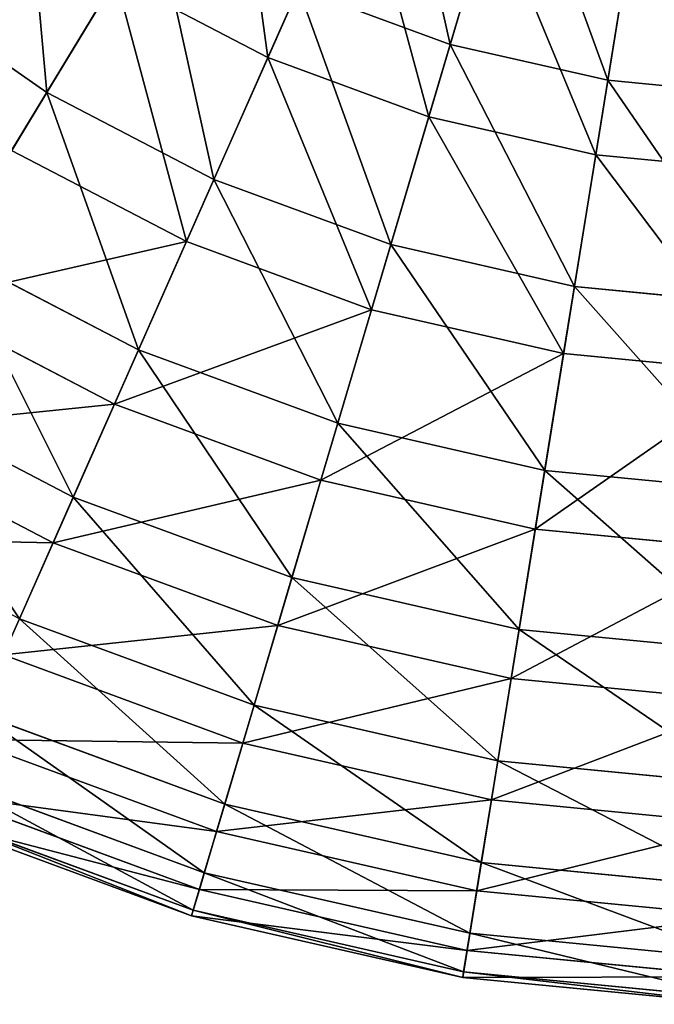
# Model space of a CAD drawing. Extents: x 1 to 133, y -12 to 0.
# Tile 691 of 935: x 113.41 to 115.17, y -11.95 to -9.23. Entities that reach past the tile are written whole.
import ezdxf

# ---------------------------------------------------------------- set-up
doc = ezdxf.new("R2010")
doc.units = 0
doc.header["$LTSCALE"] = 2.54
doc.layers.get('0').update_dxf_attribs({"color": 13, "linetype": 'CONTINUOUS'})

# ---------------------------------------------------------------- blocks, each defined once
blk = doc.blocks.new('SLING_IV_-_Z_O_ENIE16_06_B')
at = {"color": 0}
for p, q in [((114.7821, -8.6968, 1.3301), (114.6027, -9.3013, 1.7234)), ((114.7821, -8.6968, 1.3301), (114.6027, -9.3013, 1.7234)), ((114.0993, -9.3377, 11.3367), (114.3474, -8.7773, 11.7569)), ((114.0993, -9.3377, 11.3367), (114.3474, -8.7773, 11.7569)), ((115.1386, -8.7782, 1.3301), (115.038, -9.4006, 1.7234)), ((115.1386, -8.7782, 1.3301), (115.038, -9.4006, 1.7234)), ((114.5434, -9.5012, 11.3367), (114.7178, -8.9136, 11.7569)), ((114.5434, -9.5012, 11.3367), (114.7178, -8.9136, 11.7569)), ((113.7878, -8.9405, 1.7234), (113.4887, -9.434, 2.1915)), ((113.7878, -8.9405, 1.7234), (113.4887, -9.434, 2.1915)), ((115.0047, -9.6065, 11.3367), (115.1025, -9.0014, 11.7569)), ((115.0047, -9.6065, 11.3367), (115.1025, -9.0014, 11.7569)), ((113.0618, -9.1363, 2.1915), (113.4887, -9.434, 2.1915)), ((113.0618, -9.1363, 2.1915), (113.4887, -9.434, 2.1915)), ((113.3914, -9.5945, 10.8439), (113.6797, -9.1188, 11.3367)), ((113.3914, -9.5945, 10.8439), (113.6797, -9.1188, 11.3367)), ((113.6797, -9.1188, 11.3367), (114.0993, -9.3377, 11.3367)), ((113.6797, -9.1188, 11.3367), (114.0993, -9.3377, 11.3367)), ((114.1837, -9.1471, 1.7234), (113.9501, -9.6747, 2.1915)), ((114.1837, -9.1471, 1.7234), (113.9501, -9.6747, 2.1915)), ((114.1837, -9.1471, 1.7234), (114.6027, -9.3013, 1.7234)), ((114.1837, -9.1471, 1.7234), (114.6027, -9.3013, 1.7234)), ((114.6027, -9.3013, 1.7234), (114.4385, -9.8545, 2.1915)), ((114.6027, -9.3013, 1.7234), (114.4385, -9.8545, 2.1915)), ((114.6027, -9.3013, 1.7234), (115.038, -9.4006, 1.7234)), ((114.6027, -9.3013, 1.7234), (115.038, -9.4006, 1.7234)), ((113.8741, -9.8463, 10.8439), (114.0993, -9.3377, 11.3367)), ((113.8741, -9.8463, 10.8439), (114.0993, -9.3377, 11.3367)), ((114.0993, -9.3377, 11.3367), (114.5434, -9.5012, 11.3367)), ((114.0993, -9.3377, 11.3367), (114.5434, -9.5012, 11.3367)), ((115.038, -9.4006, 1.7234), (114.9459, -9.9703, 2.1915)), ((115.038, -9.4006, 1.7234), (114.9459, -9.9703, 2.1915)), ((115.038, -9.4006, 1.7234), (115.4824, -9.4435, 1.7234)), ((115.038, -9.4006, 1.7234), (115.4824, -9.4435, 1.7234)), ((113.4887, -9.434, 2.1915), (113.2218, -9.8742, 2.7275)), ((113.4887, -9.434, 2.1915), (113.2218, -9.8742, 2.7275)), ((113.4887, -9.434, 2.1915), (113.9501, -9.6747, 2.1915)), ((113.4887, -9.434, 2.1915), (113.9501, -9.6747, 2.1915)), ((114.3851, -10.0344, 10.8439), (114.5434, -9.5012, 11.3367)), ((114.3851, -10.0344, 10.8439), (114.5434, -9.5012, 11.3367)), ((114.5434, -9.5012, 11.3367), (115.0047, -9.6065, 11.3367)), ((114.5434, -9.5012, 11.3367), (115.0047, -9.6065, 11.3367)), ((113.3914, -9.5945, 10.8439), (113.8741, -9.8463, 10.8439)), ((113.3914, -9.5945, 10.8439), (113.8741, -9.8463, 10.8439)), ((114.916, -10.1555, 10.8439), (115.0047, -9.6065, 11.3367)), ((114.916, -10.1555, 10.8439), (115.0047, -9.6065, 11.3367)), ((115.0047, -9.6065, 11.3367), (115.4758, -9.6519, 11.3367)), ((115.0047, -9.6065, 11.3367), (115.4758, -9.6519, 11.3367)), ((113.9501, -9.6747, 2.1915), (113.7417, -10.1454, 2.7275)), ((113.9501, -9.6747, 2.1915), (113.7417, -10.1454, 2.7275)), ((113.9501, -9.6747, 2.1915), (114.4385, -9.8545, 2.1915)), ((113.9501, -9.6747, 2.1915), (114.4385, -9.8545, 2.1915)), ((113.6754, -10.2953, 10.2862), (113.8741, -9.8463, 10.8439)), ((113.6754, -10.2953, 10.2862), (113.8741, -9.8463, 10.8439)), ((113.8741, -9.8463, 10.8439), (114.3851, -10.0344, 10.8439)), ((113.8741, -9.8463, 10.8439), (114.3851, -10.0344, 10.8439)), ((114.4385, -9.8545, 2.1915), (114.292, -10.348, 2.7275)), ((114.4385, -9.8545, 2.1915), (114.292, -10.348, 2.7275)), ((114.4385, -9.8545, 2.1915), (114.9459, -9.9703, 2.1915)), ((114.4385, -9.8545, 2.1915), (114.9459, -9.9703, 2.1915)), ((113.2218, -9.8742, 2.7275), (113.7417, -10.1454, 2.7275)), ((113.2218, -9.8742, 2.7275), (113.7417, -10.1454, 2.7275)), ((114.9459, -9.9703, 2.1915), (114.8638, -10.4785, 2.7275)), ((114.9459, -9.9703, 2.1915), (114.8638, -10.4785, 2.7275)), ((114.9459, -9.9703, 2.1915), (115.464, -10.0203, 2.1915)), ((114.9459, -9.9703, 2.1915), (115.464, -10.0203, 2.1915)), ((113.1368, -10.0144, 10.2862), (113.6754, -10.2953, 10.2862)), ((113.1368, -10.0144, 10.2862), (113.6754, -10.2953, 10.2862)), ((114.2454, -10.5051, 10.2862), (114.3851, -10.0344, 10.8439)), ((114.2454, -10.5051, 10.2862), (114.3851, -10.0344, 10.8439)), ((114.3851, -10.0344, 10.8439), (114.916, -10.1555, 10.8439)), ((114.3851, -10.0344, 10.8439), (114.916, -10.1555, 10.8439)), ((113.7417, -10.1454, 2.7275), (113.5618, -10.552, 3.3229)), ((113.7417, -10.1454, 2.7275), (113.5618, -10.552, 3.3229)), ((113.7417, -10.1454, 2.7275), (114.292, -10.348, 2.7275)), ((113.7417, -10.1454, 2.7275), (114.292, -10.348, 2.7275)), ((114.8376, -10.6403, 10.2862), (114.916, -10.1555, 10.8439)), ((114.8376, -10.6403, 10.2862), (114.916, -10.1555, 10.8439)), ((114.916, -10.1555, 10.8439), (115.4579, -10.2078, 10.8439)), ((114.916, -10.1555, 10.8439), (115.4579, -10.2078, 10.8439)), ((112.9914, -10.2544, 3.3229), (113.5618, -10.552, 3.3229)), ((112.9914, -10.2544, 3.3229), (113.5618, -10.552, 3.3229)), ((113.506, -10.6779, 9.672), (113.6754, -10.2953, 10.2862)), ((113.506, -10.6779, 9.672), (113.6754, -10.2953, 10.2862)), ((113.6754, -10.2953, 10.2862), (114.2454, -10.5051, 10.2862)), ((113.6754, -10.2953, 10.2862), (114.2454, -10.5051, 10.2862)), ((114.292, -10.348, 2.7275), (114.1656, -10.7742, 3.3229)), ((114.292, -10.348, 2.7275), (114.1656, -10.7742, 3.3229)), ((114.292, -10.348, 2.7275), (114.8638, -10.4785, 2.7275)), ((114.292, -10.348, 2.7275), (114.8638, -10.4785, 2.7275)), ((112.92, -10.3721, 9.672), (113.506, -10.6779, 9.672)), ((112.92, -10.3721, 9.672), (113.506, -10.6779, 9.672)), ((114.8638, -10.4785, 2.7275), (114.7928, -10.9173, 3.3229)), ((114.8638, -10.4785, 2.7275), (114.7928, -10.9173, 3.3229)), ((114.8638, -10.4785, 2.7275), (115.4474, -10.5348, 2.7275)), ((114.8638, -10.4785, 2.7275), (115.4474, -10.5348, 2.7275)), ((114.1264, -10.9062, 9.672), (114.2454, -10.5051, 10.2862)), ((114.1264, -10.9062, 9.672), (114.2454, -10.5051, 10.2862)), ((114.2454, -10.5051, 10.2862), (114.8376, -10.6403, 10.2862)), ((114.2454, -10.5051, 10.2862), (114.8376, -10.6403, 10.2862)), ((113.5618, -10.552, 3.3229), (113.413, -10.8881, 3.9687)), ((113.5618, -10.552, 3.3229), (113.413, -10.8881, 3.9687)), ((113.5618, -10.552, 3.3229), (114.1656, -10.7742, 3.3229)), ((113.5618, -10.552, 3.3229), (114.1656, -10.7742, 3.3229)), ((114.7708, -11.0533, 9.672), (114.8376, -10.6403, 10.2862)), ((114.7708, -11.0533, 9.672), (114.8376, -10.6403, 10.2862)), ((114.8376, -10.6403, 10.2862), (115.4422, -10.6986, 10.2862)), ((114.8376, -10.6403, 10.2862), (115.4422, -10.6986, 10.2862)), ((113.3687, -10.988, 9.0109), (113.506, -10.6779, 9.672)), ((113.3687, -10.988, 9.0109), (113.506, -10.6779, 9.672)), ((113.506, -10.6779, 9.672), (114.1264, -10.9062, 9.672)), ((113.506, -10.6779, 9.672), (114.1264, -10.9062, 9.672)), ((114.1656, -10.7742, 3.3229), (114.061, -11.1265, 3.9687)), ((114.1656, -10.7742, 3.3229), (114.061, -11.1265, 3.9687)), ((114.1656, -10.7742, 3.3229), (114.7928, -10.9173, 3.3229)), ((114.1656, -10.7742, 3.3229), (114.7928, -10.9173, 3.3229)), ((113.413, -10.8881, 3.9687), (114.061, -11.1265, 3.9687)), ((113.413, -10.8881, 3.9687), (114.061, -11.1265, 3.9687)), ((114.0299, -11.2314, 9.0109), (114.1264, -10.9062, 9.672)), ((114.0299, -11.2314, 9.0109), (114.1264, -10.9062, 9.672)), ((114.1264, -10.9062, 9.672), (114.7708, -11.0533, 9.672)), ((114.1264, -10.9062, 9.672), (114.7708, -11.0533, 9.672)), ((114.7928, -10.9173, 3.3229), (114.7341, -11.2802, 3.9687)), ((114.7928, -10.9173, 3.3229), (114.7341, -11.2802, 3.9687)), ((114.7928, -10.9173, 3.3229), (115.4332, -10.9791, 3.3229)), ((114.7928, -10.9173, 3.3229), (115.4332, -10.9791, 3.3229)), ((113.3687, -10.988, 9.0109), (114.0299, -11.2314, 9.0109)), ((113.3687, -10.988, 9.0109), (114.0299, -11.2314, 9.0109)), ((114.7167, -11.3881, 9.0109), (114.7708, -11.0533, 9.672)), ((114.7167, -11.3881, 9.0109), (114.7708, -11.0533, 9.672)), ((114.7708, -11.0533, 9.672), (115.4288, -11.1167, 9.672)), ((114.7708, -11.0533, 9.672), (115.4288, -11.1167, 9.672)), ((113.2977, -11.1486, 4.6551), (113.9799, -11.3996, 4.6551)), ((113.2977, -11.1486, 4.6551), (113.9799, -11.3996, 4.6551)), ((114.061, -11.1265, 3.9687), (113.9799, -11.3996, 4.6551)), ((114.061, -11.1265, 3.9687), (113.9799, -11.3996, 4.6551)), ((114.061, -11.1265, 3.9687), (114.7341, -11.2802, 3.9687)), ((114.061, -11.1265, 3.9687), (114.7341, -11.2802, 3.9687)), ((113.2656, -11.2211, 8.3129), (113.9573, -11.4757, 8.3129)), ((113.2656, -11.2211, 8.3129), (113.9573, -11.4757, 8.3129)), ((113.9573, -11.4757, 8.3129), (114.0299, -11.2314, 9.0109)), ((113.9573, -11.4757, 8.3129), (114.0299, -11.2314, 9.0109)), ((114.0299, -11.2314, 9.0109), (114.7167, -11.3881, 9.0109)), ((114.0299, -11.2314, 9.0109), (114.7167, -11.3881, 9.0109)), ((114.7341, -11.2802, 3.9687), (114.6887, -11.5614, 4.6551)), ((114.7341, -11.2802, 3.9687), (114.6887, -11.5614, 4.6551)), ((114.7341, -11.2802, 3.9687), (115.4214, -11.3465, 3.9687)), ((114.7341, -11.2802, 3.9687), (115.4214, -11.3465, 3.9687)), ((113.2176, -11.3295, 5.3713), (113.9236, -11.5893, 5.3713)), ((113.2176, -11.3295, 5.3713), (113.9236, -11.5893, 5.3713)), ((113.1981, -11.3735, 7.5887), (113.9099, -11.6354, 7.5887)), ((113.1981, -11.3735, 7.5887), (113.9099, -11.6354, 7.5887)), ((114.676, -11.6397, 8.3129), (114.7167, -11.3881, 9.0109)), ((114.676, -11.6397, 8.3129), (114.7167, -11.3881, 9.0109)), ((114.7167, -11.3881, 9.0109), (115.4179, -11.4558, 9.0109)), ((114.7167, -11.3881, 9.0109), (115.4179, -11.4558, 9.0109)), ((113.9799, -11.3996, 4.6551), (113.9236, -11.5893, 5.3713)), ((113.9799, -11.3996, 4.6551), (113.9236, -11.5893, 5.3713)), ((113.9799, -11.3996, 4.6551), (114.6887, -11.5614, 4.6551)), ((113.9799, -11.3996, 4.6551), (114.6887, -11.5614, 4.6551)), ((113.1674, -11.4428, 6.8495), (113.8883, -11.7082, 6.8495)), ((113.1674, -11.4428, 6.8495), (113.8883, -11.7082, 6.8495)), ((113.1739, -11.4281, 6.1066), (113.8929, -11.6927, 6.1066)), ((113.1739, -11.4281, 6.1066), (113.8929, -11.6927, 6.1066)), ((113.9099, -11.6354, 7.5887), (113.9573, -11.4757, 8.3129)), ((113.9099, -11.6354, 7.5887), (113.9573, -11.4757, 8.3129)), ((113.9573, -11.4757, 8.3129), (114.676, -11.6397, 8.3129)), ((113.9573, -11.4757, 8.3129), (114.676, -11.6397, 8.3129)), ((114.6887, -11.5614, 4.6551), (114.6571, -11.7568, 5.3713)), ((114.6887, -11.5614, 4.6551), (114.6571, -11.7568, 5.3713)), ((114.6887, -11.5614, 4.6551), (115.4123, -11.6312, 4.6551)), ((114.6887, -11.5614, 4.6551), (115.4123, -11.6312, 4.6551)), ((113.9236, -11.5893, 5.3713), (113.8929, -11.6927, 6.1066)), ((113.9236, -11.5893, 5.3713), (113.8929, -11.6927, 6.1066)), ((113.9236, -11.5893, 5.3713), (114.6571, -11.7568, 5.3713)), ((113.9236, -11.5893, 5.3713), (114.6571, -11.7568, 5.3713)), ((113.8883, -11.7082, 6.8495), (113.9099, -11.6354, 7.5887)), ((113.8883, -11.7082, 6.8495), (113.9099, -11.6354, 7.5887)), ((113.9099, -11.6354, 7.5887), (114.6494, -11.8042, 7.5887)), ((113.9099, -11.6354, 7.5887), (114.6494, -11.8042, 7.5887)), ((114.6494, -11.8042, 7.5887), (114.676, -11.6397, 8.3129)), ((114.6494, -11.8042, 7.5887), (114.676, -11.6397, 8.3129)), ((114.676, -11.6397, 8.3129), (115.4097, -11.7105, 8.3129)), ((114.676, -11.6397, 8.3129), (115.4097, -11.7105, 8.3129)), ((113.8929, -11.6927, 6.1066), (113.8883, -11.7082, 6.8495)), ((113.8929, -11.6927, 6.1066), (113.8883, -11.7082, 6.8495)), ((113.8929, -11.6927, 6.1066), (114.6399, -11.8632, 6.1066)), ((113.8929, -11.6927, 6.1066), (114.6399, -11.8632, 6.1066)), ((113.8883, -11.7082, 6.8495), (114.6373, -11.8791, 6.8495)), ((113.8883, -11.7082, 6.8495), (114.6373, -11.8791, 6.8495)), ((114.6571, -11.7568, 5.3713), (114.6399, -11.8632, 6.1066)), ((114.6571, -11.7568, 5.3713), (114.6399, -11.8632, 6.1066)), ((114.6571, -11.7568, 5.3713), (115.4059, -11.829, 5.3713)), ((114.6571, -11.7568, 5.3713), (115.4059, -11.829, 5.3713)), ((114.6373, -11.8791, 6.8495), (114.6494, -11.8042, 7.5887)), ((114.6373, -11.8791, 6.8495), (114.6494, -11.8042, 7.5887)), ((114.6494, -11.8042, 7.5887), (115.4044, -11.8771, 7.5887)), ((114.6494, -11.8042, 7.5887), (115.4044, -11.8771, 7.5887)), ((114.6399, -11.8632, 6.1066), (114.6373, -11.8791, 6.8495)), ((114.6399, -11.8632, 6.1066), (114.6373, -11.8791, 6.8495)), ((114.6373, -11.8791, 6.8495), (115.402, -11.9529, 6.8495)), ((114.6373, -11.8791, 6.8495), (115.402, -11.9529, 6.8495)), ((114.6399, -11.8632, 6.1066), (115.4025, -11.9368, 6.1066)), ((114.6399, -11.8632, 6.1066), (115.4025, -11.9368, 6.1066))]:
    blk.add_line(p, q, dxfattribs=at)
at = {"color": 7}
mesh = blk.add_polyface(dxfattribs=at)
corners = [(114.4389, -8.5705, 1.3301), (114.6027, -9.3013, 1.7234), (114.1837, -9.1471, 1.7234), (114.7821, -8.6968, 1.3301)]
mesh.append_faces([[corners[k] for k in face] for face in [(0, 1, 2), (1, 0, 3)]], dxfattribs={"vtx0": -1, "color": 7})
mesh = blk.add_polyface(dxfattribs=at)
corners = [(114.0993, -9.3377, 11.3367), (113.9974, -8.5948, 11.7569), (113.6797, -9.1188, 11.3367), (114.3474, -8.7773, 11.7569)]
mesh.append_faces([[corners[k] for k in face] for face in [(0, 1, 2), (1, 0, 3)]], dxfattribs={"vtx0": -1, "color": 7})
mesh = blk.add_polyface(dxfattribs=at)
corners = [(113.4216, -8.6851, 1.7234), (113.4887, -9.434, 2.1915), (113.0618, -9.1363, 2.1915), (113.7878, -8.9405, 1.7234)]
mesh.append_faces([[corners[k] for k in face] for face in [(0, 1, 2), (1, 0, 3)]], dxfattribs={"vtx0": -1, "color": 7})
mesh = blk.add_polyface(dxfattribs=at)
corners = [(114.7821, -8.6968, 1.3301), (115.038, -9.4006, 1.7234), (114.6027, -9.3013, 1.7234), (115.1386, -8.7782, 1.3301)]
mesh.append_faces([[corners[k] for k in face] for face in [(0, 1, 2), (1, 0, 3)]], dxfattribs={"vtx0": -1, "color": 7})
mesh = blk.add_polyface(dxfattribs=at)
corners = [(114.5434, -9.5012, 11.3367), (114.3474, -8.7773, 11.7569), (114.0993, -9.3377, 11.3367), (114.7178, -8.9136, 11.7569)]
mesh.append_faces([[corners[k] for k in face] for face in [(0, 1, 2), (1, 0, 3)]], dxfattribs={"vtx0": -1, "color": 7})
mesh = blk.add_polyface(dxfattribs=at)
corners = [(115.1386, -8.7782, 1.3301), (115.4824, -9.4435, 1.7234), (115.038, -9.4006, 1.7234), (115.5027, -8.8133, 1.3301)]
mesh.append_faces([[corners[k] for k in face] for face in [(0, 1, 2), (1, 0, 3)]], dxfattribs={"vtx0": -1, "color": 7})
mesh = blk.add_polyface(dxfattribs=at)
corners = [(113.3914, -9.5945, 10.8439), (113.2916, -8.8481, 11.3367), (112.9448, -9.283, 10.8439), (113.6797, -9.1188, 11.3367)]
mesh.append_faces([[corners[k] for k in face] for face in [(0, 1, 2), (1, 0, 3)]], dxfattribs={"vtx0": -1, "color": 7})
mesh = blk.add_polyface(dxfattribs=at)
corners = [(115.0047, -9.6065, 11.3367), (114.7178, -8.9136, 11.7569), (114.5434, -9.5012, 11.3367), (115.1025, -9.0014, 11.7569)]
mesh.append_faces([[corners[k] for k in face] for face in [(0, 1, 2), (1, 0, 3)]], dxfattribs={"vtx0": -1, "color": 7})
mesh = blk.add_polyface(dxfattribs=at)
corners = [(113.7878, -8.9405, 1.7234), (113.9501, -9.6747, 2.1915), (113.4887, -9.434, 2.1915), (114.1837, -9.1471, 1.7234)]
mesh.append_faces([[corners[k] for k in face] for face in [(0, 1, 2), (1, 0, 3)]], dxfattribs={"vtx0": -1, "color": 7})
mesh = blk.add_polyface(dxfattribs=at)
corners = [(115.4758, -9.6519, 11.3367), (115.1025, -9.0014, 11.7569), (115.0047, -9.6065, 11.3367), (115.4954, -9.0393, 11.7569)]
mesh.append_faces([[corners[k] for k in face] for face in [(0, 1, 2), (1, 0, 3)]], dxfattribs={"vtx0": -1, "color": 7})
mesh = blk.add_polyface(dxfattribs=at)
corners = [(113.0618, -9.1363, 2.1915), (113.2218, -9.8742, 2.7275), (112.7409, -9.5387, 2.7275), (113.4887, -9.434, 2.1915)]
mesh.append_faces([[corners[k] for k in face] for face in [(0, 1, 2), (1, 0, 3)]], dxfattribs={"vtx0": -1, "color": 7})
mesh = blk.add_polyface(dxfattribs=at)
corners = [(113.8741, -9.8463, 10.8439), (113.6797, -9.1188, 11.3367), (113.3914, -9.5945, 10.8439), (114.0993, -9.3377, 11.3367)]
mesh.append_faces([[corners[k] for k in face] for face in [(0, 1, 2), (1, 0, 3)]], dxfattribs={"vtx0": -1, "color": 7})
mesh = blk.add_polyface(dxfattribs=at)
corners = [(114.1837, -9.1471, 1.7234), (114.4385, -9.8545, 2.1915), (113.9501, -9.6747, 2.1915), (114.6027, -9.3013, 1.7234)]
mesh.append_faces([[corners[k] for k in face] for face in [(0, 1, 2), (1, 0, 3)]], dxfattribs={"vtx0": -1, "color": 7})
mesh = blk.add_polyface(dxfattribs=at)
corners = [(114.6027, -9.3013, 1.7234), (114.9459, -9.9703, 2.1915), (114.4385, -9.8545, 2.1915), (115.038, -9.4006, 1.7234)]
mesh.append_faces([[corners[k] for k in face] for face in [(0, 1, 2), (1, 0, 3)]], dxfattribs={"vtx0": -1, "color": 7})
mesh = blk.add_polyface(dxfattribs=at)
corners = [(114.3851, -10.0344, 10.8439), (114.0993, -9.3377, 11.3367), (113.8741, -9.8463, 10.8439), (114.5434, -9.5012, 11.3367)]
mesh.append_faces([[corners[k] for k in face] for face in [(0, 1, 2), (1, 0, 3)]], dxfattribs={"vtx0": -1, "color": 7})
mesh = blk.add_polyface(dxfattribs=at)
corners = [(115.038, -9.4006, 1.7234), (115.464, -10.0203, 2.1915), (114.9459, -9.9703, 2.1915), (115.4824, -9.4435, 1.7234)]
mesh.append_faces([[corners[k] for k in face] for face in [(0, 1, 2), (1, 0, 3)]], dxfattribs={"vtx0": -1, "color": 7})
mesh = blk.add_polyface(dxfattribs=at)
corners = [(113.4887, -9.434, 2.1915), (113.7417, -10.1454, 2.7275), (113.2218, -9.8742, 2.7275), (113.9501, -9.6747, 2.1915)]
mesh.append_faces([[corners[k] for k in face] for face in [(0, 1, 2), (1, 0, 3)]], dxfattribs={"vtx0": -1, "color": 7})
mesh = blk.add_polyface(dxfattribs=at)
corners = [(114.916, -10.1555, 10.8439), (114.5434, -9.5012, 11.3367), (114.3851, -10.0344, 10.8439), (115.0047, -9.6065, 11.3367)]
mesh.append_faces([[corners[k] for k in face] for face in [(0, 1, 2), (1, 0, 3)]], dxfattribs={"vtx0": -1, "color": 7})
mesh = blk.add_polyface(dxfattribs=at)
corners = [(113.8741, -9.8463, 10.8439), (113.1368, -10.0144, 10.2862), (113.6754, -10.2953, 10.2862), (113.3914, -9.5945, 10.8439)]
mesh.append_faces([[corners[k] for k in face] for face in [(0, 1, 2), (1, 0, 3)]], dxfattribs={"vtx0": -1, "color": 7})
mesh = blk.add_polyface(dxfattribs=at)
corners = [(115.4579, -10.2078, 10.8439), (115.0047, -9.6065, 11.3367), (114.916, -10.1555, 10.8439), (115.4758, -9.6519, 11.3367)]
mesh.append_faces([[corners[k] for k in face] for face in [(0, 1, 2), (1, 0, 3)]], dxfattribs={"vtx0": -1, "color": 7})
mesh = blk.add_polyface(dxfattribs=at)
corners = [(113.9501, -9.6747, 2.1915), (114.292, -10.348, 2.7275), (113.7417, -10.1454, 2.7275), (114.4385, -9.8545, 2.1915)]
mesh.append_faces([[corners[k] for k in face] for face in [(0, 1, 2), (1, 0, 3)]], dxfattribs={"vtx0": -1, "color": 7})
mesh = blk.add_polyface(dxfattribs=at)
corners = [(114.3851, -10.0344, 10.8439), (113.6754, -10.2953, 10.2862), (114.2454, -10.5051, 10.2862), (113.8741, -9.8463, 10.8439)]
mesh.append_faces([[corners[k] for k in face] for face in [(0, 1, 2), (1, 0, 3)]], dxfattribs={"vtx0": -1, "color": 7})
mesh = blk.add_polyface(dxfattribs=at)
corners = [(114.8638, -10.4785, 2.7275), (114.4385, -9.8545, 2.1915), (114.9459, -9.9703, 2.1915), (114.292, -10.348, 2.7275)]
mesh.append_faces([[corners[k] for k in face] for face in [(0, 1, 2), (1, 0, 3)]], dxfattribs={"vtx0": -1, "color": 7})
mesh = blk.add_polyface(dxfattribs=at)
corners = [(113.5618, -10.552, 3.3229), (113.2218, -9.8742, 2.7275), (113.7417, -10.1454, 2.7275), (112.9914, -10.2544, 3.3229)]
mesh.append_faces([[corners[k] for k in face] for face in [(0, 1, 2), (1, 0, 3)]], dxfattribs={"vtx0": -1, "color": 7})
mesh = blk.add_polyface(dxfattribs=at)
corners = [(115.4474, -10.5348, 2.7275), (114.9459, -9.9703, 2.1915), (115.464, -10.0203, 2.1915), (114.8638, -10.4785, 2.7275)]
mesh.append_faces([[corners[k] for k in face] for face in [(0, 1, 2), (1, 0, 3)]], dxfattribs={"vtx0": -1, "color": 7})
mesh = blk.add_polyface(dxfattribs=at)
corners = [(113.6754, -10.2953, 10.2862), (112.92, -10.3721, 9.672), (113.506, -10.6779, 9.672), (113.1368, -10.0144, 10.2862)]
mesh.append_faces([[corners[k] for k in face] for face in [(0, 1, 2), (1, 0, 3)]], dxfattribs={"vtx0": -1, "color": 7})
mesh = blk.add_polyface(dxfattribs=at)
corners = [(114.916, -10.1555, 10.8439), (114.2454, -10.5051, 10.2862), (114.8376, -10.6403, 10.2862), (114.3851, -10.0344, 10.8439)]
mesh.append_faces([[corners[k] for k in face] for face in [(0, 1, 2), (1, 0, 3)]], dxfattribs={"vtx0": -1, "color": 7})
mesh = blk.add_polyface(dxfattribs=at)
corners = [(114.1656, -10.7742, 3.3229), (113.7417, -10.1454, 2.7275), (114.292, -10.348, 2.7275), (113.5618, -10.552, 3.3229)]
mesh.append_faces([[corners[k] for k in face] for face in [(0, 1, 2), (1, 0, 3)]], dxfattribs={"vtx0": -1, "color": 7})
mesh = blk.add_polyface(dxfattribs=at)
corners = [(115.4579, -10.2078, 10.8439), (114.8376, -10.6403, 10.2862), (115.4422, -10.6986, 10.2862), (114.916, -10.1555, 10.8439)]
mesh.append_faces([[corners[k] for k in face] for face in [(0, 1, 2), (1, 0, 3)]], dxfattribs={"vtx0": -1, "color": 7})
mesh = blk.add_polyface(dxfattribs=at)
corners = [(113.413, -10.8881, 3.9687), (112.9914, -10.2544, 3.3229), (113.5618, -10.552, 3.3229), (112.8008, -10.5687, 3.9687)]
mesh.append_faces([[corners[k] for k in face] for face in [(0, 1, 2), (1, 0, 3)]], dxfattribs={"vtx0": -1, "color": 7})
mesh = blk.add_polyface(dxfattribs=at)
corners = [(114.2454, -10.5051, 10.2862), (113.506, -10.6779, 9.672), (114.1264, -10.9062, 9.672), (113.6754, -10.2953, 10.2862)]
mesh.append_faces([[corners[k] for k in face] for face in [(0, 1, 2), (1, 0, 3)]], dxfattribs={"vtx0": -1, "color": 7})
mesh = blk.add_polyface(dxfattribs=at)
corners = [(114.7928, -10.9173, 3.3229), (114.292, -10.348, 2.7275), (114.8638, -10.4785, 2.7275), (114.1656, -10.7742, 3.3229)]
mesh.append_faces([[corners[k] for k in face] for face in [(0, 1, 2), (1, 0, 3)]], dxfattribs={"vtx0": -1, "color": 7})
mesh = blk.add_polyface(dxfattribs=at)
corners = [(113.506, -10.6779, 9.672), (112.7441, -10.6622, 9.0109), (113.3687, -10.988, 9.0109), (112.92, -10.3721, 9.672)]
mesh.append_faces([[corners[k] for k in face] for face in [(0, 1, 2), (1, 0, 3)]], dxfattribs={"vtx0": -1, "color": 7})
mesh = blk.add_polyface(dxfattribs=at)
corners = [(115.4332, -10.9791, 3.3229), (114.8638, -10.4785, 2.7275), (115.4474, -10.5348, 2.7275), (114.7928, -10.9173, 3.3229)]
mesh.append_faces([[corners[k] for k in face] for face in [(0, 1, 2), (1, 0, 3)]], dxfattribs={"vtx0": -1, "color": 7})
mesh = blk.add_polyface(dxfattribs=at)
corners = [(114.8376, -10.6403, 10.2862), (114.1264, -10.9062, 9.672), (114.7708, -11.0533, 9.672), (114.2454, -10.5051, 10.2862)]
mesh.append_faces([[corners[k] for k in face] for face in [(0, 1, 2), (1, 0, 3)]], dxfattribs={"vtx0": -1, "color": 7})
mesh = blk.add_polyface(dxfattribs=at)
corners = [(114.061, -11.1265, 3.9687), (113.5618, -10.552, 3.3229), (114.1656, -10.7742, 3.3229), (113.413, -10.8881, 3.9687)]
mesh.append_faces([[corners[k] for k in face] for face in [(0, 1, 2), (1, 0, 3)]], dxfattribs={"vtx0": -1, "color": 7})
mesh = blk.add_polyface(dxfattribs=at)
corners = [(115.4422, -10.6986, 10.2862), (114.7708, -11.0533, 9.672), (115.4288, -11.1167, 9.672), (114.8376, -10.6403, 10.2862)]
mesh.append_faces([[corners[k] for k in face] for face in [(0, 1, 2), (1, 0, 3)]], dxfattribs={"vtx0": -1, "color": 7})
mesh = blk.add_polyface(dxfattribs=at)
corners = [(114.1264, -10.9062, 9.672), (113.3687, -10.988, 9.0109), (114.0299, -11.2314, 9.0109), (113.506, -10.6779, 9.672)]
mesh.append_faces([[corners[k] for k in face] for face in [(0, 1, 2), (1, 0, 3)]], dxfattribs={"vtx0": -1, "color": 7})
mesh = blk.add_polyface(dxfattribs=at)
corners = [(114.7341, -11.2802, 3.9687), (114.1656, -10.7742, 3.3229), (114.7928, -10.9173, 3.3229), (114.061, -11.1265, 3.9687)]
mesh.append_faces([[corners[k] for k in face] for face in [(0, 1, 2), (1, 0, 3)]], dxfattribs={"vtx0": -1, "color": 7})
mesh = blk.add_polyface(dxfattribs=at)
corners = [(113.9799, -11.3996, 4.6551), (113.413, -10.8881, 3.9687), (114.061, -11.1265, 3.9687), (113.2977, -11.1486, 4.6551)]
mesh.append_faces([[corners[k] for k in face] for face in [(0, 1, 2), (1, 0, 3)]], dxfattribs={"vtx0": -1, "color": 7})
mesh = blk.add_polyface(dxfattribs=at)
corners = [(114.7708, -11.0533, 9.672), (114.0299, -11.2314, 9.0109), (114.7167, -11.3881, 9.0109), (114.1264, -10.9062, 9.672)]
mesh.append_faces([[corners[k] for k in face] for face in [(0, 1, 2), (1, 0, 3)]], dxfattribs={"vtx0": -1, "color": 7})
mesh = blk.add_polyface(dxfattribs=at)
corners = [(115.4214, -11.3465, 3.9687), (114.7928, -10.9173, 3.3229), (115.4332, -10.9791, 3.3229), (114.7341, -11.2802, 3.9687)]
mesh.append_faces([[corners[k] for k in face] for face in [(0, 1, 2), (1, 0, 3)]], dxfattribs={"vtx0": -1, "color": 7})
mesh = blk.add_polyface(dxfattribs=at)
corners = [(114.0299, -11.2314, 9.0109), (113.2656, -11.2211, 8.3129), (113.9573, -11.4757, 8.3129), (113.3687, -10.988, 9.0109)]
mesh.append_faces([[corners[k] for k in face] for face in [(0, 1, 2), (1, 0, 3)]], dxfattribs={"vtx0": -1, "color": 7})
mesh = blk.add_polyface(dxfattribs=at)
corners = [(115.4288, -11.1167, 9.672), (114.7167, -11.3881, 9.0109), (115.4179, -11.4558, 9.0109), (114.7708, -11.0533, 9.672)]
mesh.append_faces([[corners[k] for k in face] for face in [(0, 1, 2), (1, 0, 3)]], dxfattribs={"vtx0": -1, "color": 7})
mesh = blk.add_polyface(dxfattribs=at)
corners = [(113.9236, -11.5893, 5.3713), (113.2977, -11.1486, 4.6551), (113.9799, -11.3996, 4.6551), (113.2176, -11.3295, 5.3713)]
mesh.append_faces([[corners[k] for k in face] for face in [(0, 1, 2), (1, 0, 3)]], dxfattribs={"vtx0": -1, "color": 7})
mesh = blk.add_polyface(dxfattribs=at)
corners = [(114.6887, -11.5614, 4.6551), (114.061, -11.1265, 3.9687), (114.7341, -11.2802, 3.9687), (113.9799, -11.3996, 4.6551)]
mesh.append_faces([[corners[k] for k in face] for face in [(0, 1, 2), (1, 0, 3)]], dxfattribs={"vtx0": -1, "color": 7})
mesh = blk.add_polyface(dxfattribs=at)
corners = [(113.9573, -11.4757, 8.3129), (113.1981, -11.3735, 7.5887), (113.9099, -11.6354, 7.5887), (113.2656, -11.2211, 8.3129)]
mesh.append_faces([[corners[k] for k in face] for face in [(0, 1, 2), (1, 0, 3)]], dxfattribs={"vtx0": -1, "color": 7})
mesh = blk.add_polyface(dxfattribs=at)
corners = [(114.7167, -11.3881, 9.0109), (113.9573, -11.4757, 8.3129), (114.676, -11.6397, 8.3129), (114.0299, -11.2314, 9.0109)]
mesh.append_faces([[corners[k] for k in face] for face in [(0, 1, 2), (1, 0, 3)]], dxfattribs={"vtx0": -1, "color": 7})
mesh = blk.add_polyface(dxfattribs=at)
corners = [(115.4123, -11.6312, 4.6551), (114.7341, -11.2802, 3.9687), (115.4214, -11.3465, 3.9687), (114.6887, -11.5614, 4.6551)]
mesh.append_faces([[corners[k] for k in face] for face in [(0, 1, 2), (1, 0, 3)]], dxfattribs={"vtx0": -1, "color": 7})
mesh = blk.add_polyface(dxfattribs=at)
corners = [(113.8929, -11.6927, 6.1066), (113.2176, -11.3295, 5.3713), (113.9236, -11.5893, 5.3713), (113.1739, -11.4281, 6.1066)]
mesh.append_faces([[corners[k] for k in face] for face in [(0, 1, 2), (1, 0, 3)]], dxfattribs={"vtx0": -1, "color": 7})
mesh = blk.add_polyface(dxfattribs=at)
corners = [(113.9099, -11.6354, 7.5887), (113.1674, -11.4428, 6.8495), (113.8883, -11.7082, 6.8495), (113.1981, -11.3735, 7.5887)]
mesh.append_faces([[corners[k] for k in face] for face in [(0, 1, 2), (1, 0, 3)]], dxfattribs={"vtx0": -1, "color": 7})
mesh = blk.add_polyface(dxfattribs=at)
corners = [(115.4179, -11.4558, 9.0109), (114.676, -11.6397, 8.3129), (115.4097, -11.7105, 8.3129), (114.7167, -11.3881, 9.0109)]
mesh.append_faces([[corners[k] for k in face] for face in [(0, 1, 2), (1, 0, 3)]], dxfattribs={"vtx0": -1, "color": 7})
mesh = blk.add_polyface(dxfattribs=at)
corners = [(114.6571, -11.7568, 5.3713), (113.9799, -11.3996, 4.6551), (114.6887, -11.5614, 4.6551), (113.9236, -11.5893, 5.3713)]
mesh.append_faces([[corners[k] for k in face] for face in [(0, 1, 2), (1, 0, 3)]], dxfattribs={"vtx0": -1, "color": 7})
mesh = blk.add_polyface(dxfattribs=at)
corners = [(113.8883, -11.7082, 6.8495), (113.1739, -11.4281, 6.1066), (113.8929, -11.6927, 6.1066), (113.1674, -11.4428, 6.8495)]
mesh.append_faces([[corners[k] for k in face] for face in [(0, 1, 2), (1, 0, 3)]], dxfattribs={"vtx0": -1, "color": 7})
mesh = blk.add_polyface(dxfattribs=at)
corners = [(114.676, -11.6397, 8.3129), (113.9099, -11.6354, 7.5887), (114.6494, -11.8042, 7.5887), (113.9573, -11.4757, 8.3129)]
mesh.append_faces([[corners[k] for k in face] for face in [(0, 1, 2), (1, 0, 3)]], dxfattribs={"vtx0": -1, "color": 7})
mesh = blk.add_polyface(dxfattribs=at)
corners = [(115.4059, -11.829, 5.3713), (114.6887, -11.5614, 4.6551), (115.4123, -11.6312, 4.6551), (114.6571, -11.7568, 5.3713)]
mesh.append_faces([[corners[k] for k in face] for face in [(0, 1, 2), (1, 0, 3)]], dxfattribs={"vtx0": -1, "color": 7})
mesh = blk.add_polyface(dxfattribs=at)
corners = [(114.6399, -11.8632, 6.1066), (113.9236, -11.5893, 5.3713), (114.6571, -11.7568, 5.3713), (113.8929, -11.6927, 6.1066)]
mesh.append_faces([[corners[k] for k in face] for face in [(0, 1, 2), (1, 0, 3)]], dxfattribs={"vtx0": -1, "color": 7})
mesh = blk.add_polyface(dxfattribs=at)
corners = [(114.6494, -11.8042, 7.5887), (113.8883, -11.7082, 6.8495), (114.6373, -11.8791, 6.8495), (113.9099, -11.6354, 7.5887)]
mesh.append_faces([[corners[k] for k in face] for face in [(0, 1, 2), (1, 0, 3)]], dxfattribs={"vtx0": -1, "color": 7})
mesh = blk.add_polyface(dxfattribs=at)
corners = [(115.4097, -11.7105, 8.3129), (114.6494, -11.8042, 7.5887), (115.4044, -11.8771, 7.5887), (114.676, -11.6397, 8.3129)]
mesh.append_faces([[corners[k] for k in face] for face in [(0, 1, 2), (1, 0, 3)]], dxfattribs={"vtx0": -1, "color": 7})
mesh = blk.add_polyface(dxfattribs=at)
corners = [(114.6373, -11.8791, 6.8495), (113.8929, -11.6927, 6.1066), (114.6399, -11.8632, 6.1066), (113.8883, -11.7082, 6.8495)]
mesh.append_faces([[corners[k] for k in face] for face in [(0, 1, 2), (1, 0, 3)]], dxfattribs={"vtx0": -1, "color": 7})
mesh = blk.add_polyface(dxfattribs=at)
corners = [(115.4025, -11.9368, 6.1066), (114.6571, -11.7568, 5.3713), (115.4059, -11.829, 5.3713), (114.6399, -11.8632, 6.1066)]
mesh.append_faces([[corners[k] for k in face] for face in [(0, 1, 2), (1, 0, 3)]], dxfattribs={"vtx0": -1, "color": 7})
mesh = blk.add_polyface(dxfattribs=at)
corners = [(115.4044, -11.8771, 7.5887), (114.6373, -11.8791, 6.8495), (115.402, -11.9529, 6.8495), (114.6494, -11.8042, 7.5887)]
mesh.append_faces([[corners[k] for k in face] for face in [(0, 1, 2), (1, 0, 3)]], dxfattribs={"vtx0": -1, "color": 7})
mesh = blk.add_polyface(dxfattribs=at)
corners = [(115.402, -11.9529, 6.8495), (114.6399, -11.8632, 6.1066), (115.4025, -11.9368, 6.1066), (114.6373, -11.8791, 6.8495)]
mesh.append_faces([[corners[k] for k in face] for face in [(0, 1, 2), (1, 0, 3)]], dxfattribs={"vtx0": -1, "color": 7})

msp = doc.modelspace()

# ---------------------------------------------------------------- block references
at = {"color": 18}
msp.add_blockref('SLING_IV_-_Z_O_ENIE16_06_B', (0, 0), dxfattribs=at)

doc.saveas('drawing.dxf')
